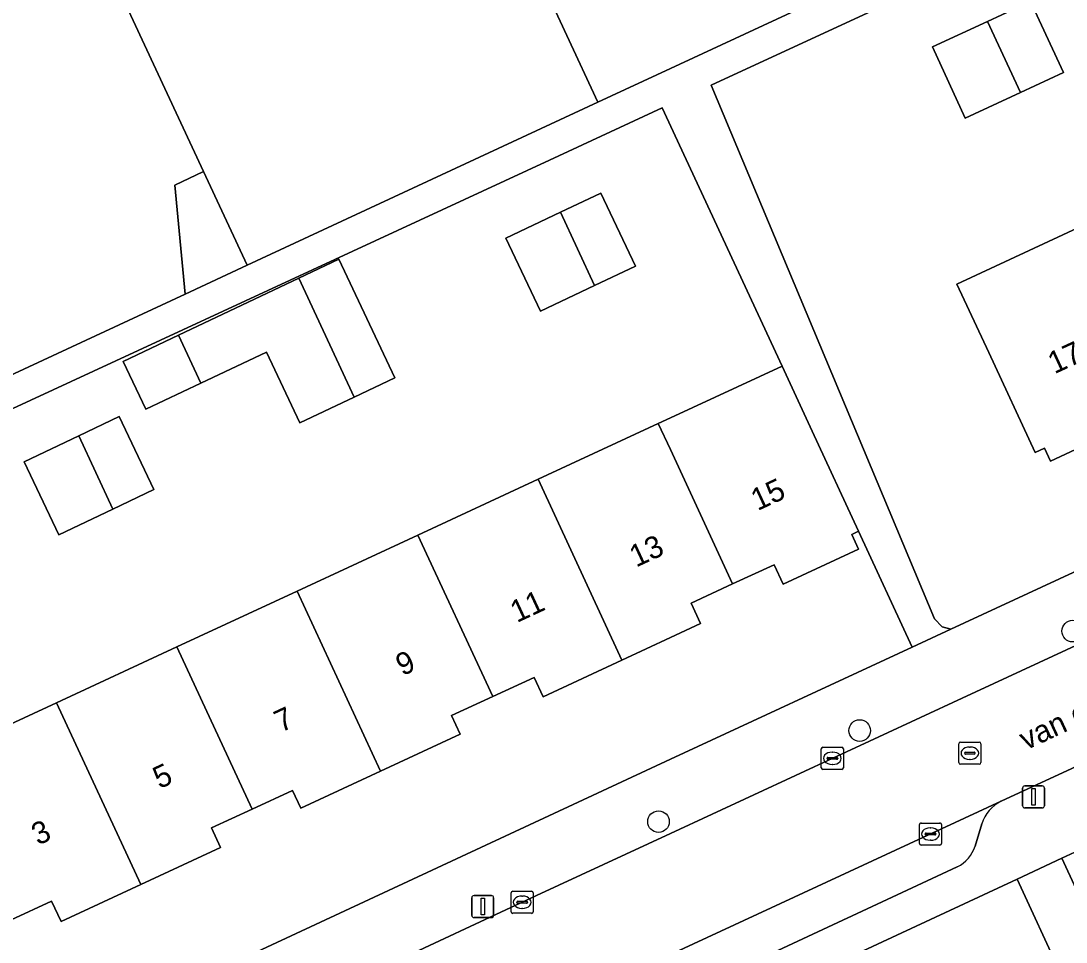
# Model space of a CAD drawing. Extents: x 160030 to 160839, y 385325 to 386450.
# Drawn here: x 160470.59 to 160517.92, y 386155.07 to 386196.78 of the extents above; entities that cross this region are included whole.
import ezdxf

# ---------------------------------------------------------------- set-up
doc = ezdxf.new("R2010")
doc.units = 0
for name, color, linetype in [('IMGEO_Boom', 7, 'Continuous'), ('IMGEO_Erf', 7, 'Continuous'), ('IMGEO_Groenvoorziening', 7, 'Continuous'), ('IMGEO_Kolk', 7, 'Continuous'), ('IMGEO_Lichtmast', 7, 'Continuous'), ('IMGEO_Openbare_ruimte_label', 7, 'Continuous'), ('IMGEO_Pand', 7, 'Continuous'), ('IMGEO_Pand_nummerreeks', 7, 'Continuous'), ('IMGEO_Parkeervlak_open', 7, 'Continuous'), ('IMGEO_Rijbaan_lokaal_open', 7, 'Continuous'), ('IMGEO_Rioolput', 7, 'Continuous'), ('IMGEO_Voetpad_open', 7, 'Continuous')]:
    doc.layers.add(name, color=color, linetype=linetype)

msp = doc.modelspace()

# ---------------------------------------------------------------- linework, layer by layer
at = {"layer": 'IMGEO_Boom'}
for centre in [(160518.216, 386169.153), (160508.571, 386164.65), (160499.461, 386160.528)]:
    msp.add_circle(centre, 0.489, dxfattribs=at)
at = {"layer": 'IMGEO_Erf'}
for points in [[(160524.281, 386204.228), (160501.845, 386193.863), (160511.961, 386169.714), (160512.308, 386169.351), (160512.693, 386169.234), (160584.098, 386202.311)], [(160514.413, 386181.771), (160512.977, 386184.862), (160518.652, 386187.497), (160524.123, 386190.038), (160522.391, 386193.766), (160523.835, 386194.437), (160525.567, 386190.709), (160529.543, 386192.555), (160534.97, 386195.076), (160540.396, 386197.596)], [(160520.579, 386178.408), (160517.213, 386176.844), (160516.94, 386177.432), (160516.519, 386177.236), (160514.413, 386181.771)], [(160466.958, 386147.984), (160500, 386163.354), (160510.951, 386168.427), (160508.522, 386173.671), (160508.215, 386173.529), (160508.524, 386172.862), (160505.103, 386171.276), (160504.695, 386172.156), (160502.818, 386171.286), (160500.941, 386170.416), (160501.369, 386169.494), (160500, 386168.86), (160497.8, 386167.839), (160494.23, 386166.183), (160493.823, 386167.06), (160491.952, 386166.192), (160490.082, 386165.325), (160490.473, 386164.483), (160486.869, 386162.811), (160483.261, 386161.138), (160482.888, 386161.943), (160481.052, 386161.091), (160479.217, 386160.24), (160479.626, 386159.358), (160476.012, 386157.682), (160472.401, 386156.007), (160471.971, 386156.935), (160470.14, 386156.085)], [(160517.676, 386153.645), (160515.697, 386157.924), (160500, 386150.617)]]:
    msp.add_lwpolyline(points, dxfattribs=at)
for points in [[(160478.857, 386189.953), (160474.54, 386199.24), (160472.432, 386203.774), (160468.862, 386202.115), (160468.693, 386202.479), (160464.158, 386200.376), (160446.445, 386192.16), (160455.003, 386173.711), (160456.845, 386174.567), (160472.886, 386182.024), (160478.023, 386184.412), (160477.552, 386189.346)], [(160515.85, 386193.535), (160513.35, 386192.38), (160511.863, 386195.596), (160514.358, 386196.749), (160516.314, 386197.653), (160517.8, 386194.437)], [(160494.006, 386176.024), (160499.452, 386178.55), (160500, 386178.804), (160505.054, 386181.148), (160499.632, 386192.839), (160494.53, 386190.478), (160463.124, 386175.962), (160464.144, 386173.81), (160465.711, 386170.504), (160463.853, 386169.623), (160461.409, 386168.464), (160459.842, 386171.769), (160462.312, 386172.941), (160461.309, 386175.101), (160455.597, 386172.464), (160456.509, 386170.497), (160461.038, 386160.733), (160466.751, 386163.383), (160472.192, 386165.906), (160477.645, 386168.436), (160483.091, 386170.961), (160488.566, 386173.501)], [(160492.543, 386186.936), (160495.021, 386188.112), (160496.845, 386188.977), (160498.412, 386185.671), (160496.559, 386184.792), (160494.11, 386183.631)], [(160476.238, 386179.196), (160475.215, 386181.354), (160477.722, 386182.543), (160483.179, 386185.129), (160484.984, 386185.985), (160487.526, 386180.622), (160485.674, 386179.744), (160483.224, 386178.582), (160481.704, 386181.787), (160478.727, 386180.376)], [(160476.605, 386175.557), (160474.75, 386174.677), (160472.303, 386173.517), (160470.736, 386176.822), (160473.211, 386177.996), (160475.038, 386178.863)]]:
    msp.add_lwpolyline(points, close=True, dxfattribs=at)
at = {"layer": 'IMGEO_Groenvoorziening'}
msp.add_lwpolyline([(160519.098, 386159.507), (160517.722, 386158.867), (160527.409, 386137.957), (160529.767, 386139.039), (160526.387, 386145.459), (160522.674, 386150.233), (160519.16, 386157.726)], close=True, dxfattribs=at)
at = {"layer": 'IMGEO_Kolk'}
for p, q in [((160506.833, 386162.968), (160506.833, 386163.82)), ((160506.908, 386163.894), (160507.76, 386163.894)), ((160507.321, 386163.674), (160507.346, 386163.674)), ((160507.834, 386163.82), (160507.834, 386162.968)), ((160507.092, 386163.388), (160507.092, 386163.4)), ((160507.53, 386163.351), (160507.132, 386163.351)), ((160507.135, 386163.437), (160507.533, 386163.437)), ((160507.344, 386163.114), (160507.319, 386163.114)), ((160507.576, 386163.4), (160507.576, 386163.388)), ((160507.76, 386162.894), (160506.908, 386162.894)), ((160511.277, 386159.54), (160511.277, 386160.392)), ((160511.352, 386160.466), (160512.204, 386160.466)), ((160512.278, 386160.392), (160512.278, 386159.54)), ((160511.536, 386159.96), (160511.536, 386159.972)), ((160511.974, 386159.923), (160511.576, 386159.923)), ((160511.579, 386160.009), (160511.977, 386160.009)), ((160511.765, 386160.246), (160511.79, 386160.246)), ((160512.02, 386159.972), (160512.02, 386159.96)), ((160512.204, 386159.466), (160511.352, 386159.466)), ((160511.788, 386159.686), (160511.763, 386159.686)), ((160492.786, 386156.451), (160492.786, 386157.303)), ((160492.861, 386157.377), (160493.713, 386157.377)), ((160493.274, 386157.157), (160493.299, 386157.157)), ((160493.787, 386157.303), (160493.787, 386156.451)), ((160493.045, 386156.871), (160493.045, 386156.883)), ((160493.483, 386156.834), (160493.085, 386156.834)), ((160493.088, 386156.92), (160493.486, 386156.92)), ((160493.297, 386156.597), (160493.272, 386156.597)), ((160493.529, 386156.883), (160493.529, 386156.871)), ((160493.713, 386156.377), (160492.861, 386156.377))]:
    msp.add_line(p, q, dxfattribs=at)
for points in [[(160506.833, 386162.968), (160506.833, 386163.82)], [(160506.908, 386163.894), (160507.76, 386163.894)], [(160507.834, 386163.82), (160507.834, 386162.968)], [(160507.76, 386162.894), (160506.908, 386162.894)], [(160511.277, 386159.54), (160511.277, 386160.392)], [(160511.352, 386160.466), (160512.204, 386160.466)], [(160512.278, 386160.392), (160512.278, 386159.54)], [(160512.204, 386159.466), (160511.352, 386159.466)], [(160492.786, 386156.451), (160492.786, 386157.303)], [(160492.861, 386157.377), (160493.713, 386157.377)], [(160493.787, 386157.303), (160493.787, 386156.451)], [(160493.713, 386156.377), (160492.861, 386156.377)]]:
    msp.add_lwpolyline(points, dxfattribs=at)
for centre, radius, start, end in [((160506.91, 386163.818), 0.0765, 91.552, 178.448), ((160506.91, 386163.818), 0.0765, 91.552, 178.448), ((160507.758, 386163.818), 0.0765, 1.552, 88.448), ((160507.758, 386163.818), 0.0765, 1.552, 88.448), ((160507.132, 386163.397), 0.0403, 85.8775, 175.7526), ((160507.129, 386163.387), 0.0366, 178.938, 274.7102), ((160507.533, 386163.394), 0.043, 264.8664, 352.4533), ((160507.537, 386163.399), 0.0386, 1.7309, 96.639), ((160506.91, 386162.97), 0.0765, 181.552, 268.448), ((160506.91, 386162.97), 0.0765, 181.552, 268.448), ((160507.758, 386162.97), 0.0765, 271.552, 358.448), ((160507.758, 386162.97), 0.0765, 271.552, 358.448), ((160511.354, 386160.39), 0.0765, 91.552, 178.448), ((160511.354, 386160.39), 0.0765, 91.552, 178.448), ((160512.202, 386160.39), 0.0765, 1.552, 88.448), ((160512.202, 386160.39), 0.0765, 1.552, 88.448), ((160511.576, 386159.969), 0.0403, 85.8775, 175.7526), ((160511.573, 386159.959), 0.0366, 178.938, 274.7102), ((160511.977, 386159.966), 0.043, 264.8664, 352.4533), ((160511.981, 386159.971), 0.0386, 1.7309, 96.639), ((160511.354, 386159.542), 0.0765, 181.552, 268.448), ((160511.354, 386159.542), 0.0765, 181.552, 268.448), ((160512.202, 386159.542), 0.0765, 271.552, 358.448), ((160512.202, 386159.542), 0.0765, 271.552, 358.448), ((160492.863, 386157.301), 0.0765, 91.552, 178.448), ((160492.863, 386157.301), 0.0765, 91.552, 178.448), ((160493.711, 386157.301), 0.0765, 1.552, 88.448), ((160493.711, 386157.301), 0.0765, 1.552, 88.448), ((160493.085, 386156.88), 0.0403, 85.8775, 175.7526), ((160493.082, 386156.87), 0.0366, 178.938, 274.7102), ((160493.486, 386156.877), 0.043, 264.8664, 352.4533), ((160493.49, 386156.882), 0.0386, 1.7309, 96.639), ((160492.863, 386156.453), 0.0765, 181.552, 268.448), ((160492.863, 386156.453), 0.0765, 181.552, 268.448), ((160493.711, 386156.453), 0.0765, 271.552, 358.448), ((160493.711, 386156.453), 0.0765, 271.552, 358.448)]:
    msp.add_arc(centre, radius, start, end, dxfattribs=at)
for centre, major_axis, ratio, start_param, end_param in [((160507.32, 386163.394), (-0.387, 0.002), 0.722429, 4.712389, 7.853982), ((160507.345, 386163.394), (-0.39, 0.002), 0.717154, 1.570796, 4.712389), ((160511.764, 386159.966), (-0.387, 0.002), 0.722429, 4.712389, 7.853982), ((160511.789, 386159.966), (-0.39, 0.002), 0.717154, 1.570796, 4.712389), ((160493.273, 386156.877), (-0.387, 0.002), 0.722429, 4.712389, 7.853982), ((160493.298, 386156.877), (-0.39, 0.002), 0.717154, 1.570796, 4.712389)]:
    msp.add_ellipse(centre, major_axis=major_axis, ratio=ratio, start_param=start_param, end_param=end_param, dxfattribs=at)
at = {"layer": 'IMGEO_Lichtmast'}
for p, q in [((160516.047, 386162.148), (160516.837, 386162.148)), ((160516.837, 386162.148), (160516.047, 386162.148)), ((160515.947, 386161.248), (160515.947, 386162.048)), ((160515.947, 386162.048), (160515.947, 386161.248)), ((160516.937, 386162.048), (160516.937, 386161.248)), ((160516.937, 386161.248), (160516.937, 386162.048)), ((160516.837, 386161.148), (160516.047, 386161.148)), ((160516.047, 386161.148), (160516.837, 386161.148)), ((160491.005, 386156.283), (160491.005, 386157.083)), ((160491.005, 386157.083), (160491.005, 386156.283)), ((160491.105, 386157.183), (160491.895, 386157.183)), ((160491.895, 386157.183), (160491.105, 386157.183)), ((160491.995, 386157.083), (160491.995, 386156.283)), ((160491.995, 386156.283), (160491.995, 386157.083)), ((160491.895, 386156.183), (160491.105, 386156.183)), ((160491.105, 386156.183), (160491.895, 386156.183))]:
    msp.add_line(p, q, dxfattribs=at)
for points in [[(160516.367, 386162.023), (160516.517, 386162.023), (160516.517, 386161.273), (160516.367, 386161.273), (160516.367, 386162.023)], [(160491.425, 386157.058), (160491.575, 386157.058), (160491.575, 386156.308), (160491.425, 386156.308), (160491.425, 386157.058)]]:
    msp.add_lwpolyline(points, dxfattribs=at)
for centre, start, end in [((160516.047, 386162.048), 90, 180), ((160516.047, 386162.048), 90, 180), ((160516.837, 386162.048), 0, 90), ((160516.837, 386162.048), 360, 90), ((160516.047, 386161.248), 180, 270), ((160516.047, 386161.248), 180, 270), ((160516.837, 386161.248), 270, 0), ((160516.837, 386161.248), 270, 0), ((160491.105, 386157.083), 90, 180), ((160491.105, 386157.083), 90, 180), ((160491.895, 386157.083), 0, 90), ((160491.895, 386157.083), 360, 90), ((160491.105, 386156.283), 180, 270), ((160491.105, 386156.283), 180, 270), ((160491.895, 386156.283), 270, 0), ((160491.895, 386156.283), 270, 0)]:
    msp.add_arc(centre, 0.1, start, end, dxfattribs=at)
at = {"layer": 'IMGEO_Pand'}
for points in [[(160504.481, 386218.347), (160500, 386216.264), (160491.953, 386212.523), (160489.149, 386211.219), (160488.998, 386211.545), (160488.489, 386211.309), (160488.284, 386211.213), (160496.709, 386193.098), (160500, 386194.628), (160512.788, 386200.573)], [(160488.284, 386211.213), (160487.571, 386210.882), (160487.748, 386210.501), (160475.39, 386204.756), (160472.998, 386203.644), (160472.848, 386203.967), (160472.432, 386203.774), (160474.54, 386199.24), (160478.857, 386189.953), (160480.827, 386185.715), (160496.709, 386193.098)], [(160514.358, 386196.749), (160515.85, 386193.535), (160517.8, 386194.437), (160516.314, 386197.653)], [(160514.358, 386196.749), (160511.863, 386195.596), (160513.35, 386192.38), (160515.85, 386193.535)], [(160478.857, 386189.953), (160477.552, 386189.346), (160478.023, 386184.412), (160480.827, 386185.715)], [(160495.021, 386188.112), (160496.559, 386184.792), (160498.412, 386185.671), (160496.845, 386188.977)], [(160496.559, 386184.792), (160495.021, 386188.112), (160492.543, 386186.936), (160494.11, 386183.631)], [(160518.652, 386187.497), (160512.977, 386184.862), (160514.413, 386181.771), (160516.519, 386177.236), (160516.94, 386177.432), (160517.213, 386176.844), (160520.579, 386178.408), (160520.17, 386179.29), (160522.055, 386180.165)], [(160483.179, 386185.129), (160485.674, 386179.744), (160487.526, 386180.622), (160484.984, 386185.985)], [(160483.179, 386185.129), (160477.722, 386182.543), (160478.727, 386180.376), (160481.704, 386181.787), (160483.224, 386178.582), (160485.674, 386179.744)], [(160478.727, 386180.376), (160477.722, 386182.543), (160475.215, 386181.354), (160476.238, 386179.196)], [(160500, 386177.367), (160502.818, 386171.286), (160504.695, 386172.156), (160505.103, 386171.276), (160508.524, 386172.862), (160508.215, 386173.529), (160508.522, 386173.671), (160506.418, 386178.207), (160505.054, 386181.148), (160500, 386178.804), (160499.452, 386178.55)], [(160476.605, 386175.557), (160475.038, 386178.863), (160473.211, 386177.996), (160474.75, 386174.677)], [(160499.452, 386178.55), (160494.006, 386176.024), (160497.8, 386167.839), (160500, 386168.86), (160501.369, 386169.494), (160500.941, 386170.416), (160502.818, 386171.286), (160500, 386177.367)], [(160470.736, 386176.822), (160472.303, 386173.517), (160474.75, 386174.677), (160473.211, 386177.996)], [(160494.006, 386176.024), (160488.566, 386173.501), (160491.952, 386166.192), (160493.823, 386167.06), (160494.23, 386166.183), (160497.8, 386167.839)], [(160486.869, 386162.811), (160490.473, 386164.483), (160490.082, 386165.325), (160491.952, 386166.192), (160488.566, 386173.501), (160483.091, 386170.961)], [(160483.091, 386170.961), (160477.645, 386168.436), (160481.052, 386161.091), (160482.888, 386161.943), (160483.261, 386161.138), (160486.869, 386162.811)], [(160476.012, 386157.682), (160479.626, 386159.358), (160479.217, 386160.24), (160481.052, 386161.091), (160477.645, 386168.436), (160472.192, 386165.906)], [(160472.192, 386165.906), (160466.751, 386163.383), (160470.14, 386156.085), (160471.971, 386156.935), (160472.401, 386156.007), (160476.012, 386157.682)]]:
    msp.add_lwpolyline(points, close=True, dxfattribs=at)
at = {"layer": 'IMGEO_Parkeervlak_open'}
for points in [[(160514.984, 386161.455), (160503.949, 386156.335), (160500, 386154.507), (160482.402, 386146.356), (160456.466, 386134.298), (160449.091, 386130.835), (160448.936, 386130.762)], [(160513.796, 386159.42), (160514.096, 386160.428)], [(160452.239, 386130.163), (160512.99, 386158.487)]]:
    msp.add_lwpolyline(points, dxfattribs=at)
for centre, radius, start, end in [((160515.78, 386159.87), 1.774, 116.6495, 161.6536), ((160512.362, 386159.844), 1.495, 294.8315, 343.5223)]:
    msp.add_arc(centre, radius, start, end, dxfattribs=at)
at = {"layer": 'IMGEO_Rijbaan_lokaal_open'}
msp.add_lwpolyline([(160584.496, 386199.23), (160578.3, 386196.35), (160560.025, 386187.912), (160537.655, 386177.434), (160513.219, 386166.121), (160500, 386159.992), (160493.941, 386157.182), (160472.422, 386147.141), (160446.399, 386135.166), (160443.987, 386134.037), (160446.018, 386129.468), (160446.949, 386129.9), (160448.344, 386130.483), (160448.936, 386130.762), (160449.091, 386130.835), (160456.466, 386134.298), (160482.402, 386146.356), (160500, 386154.507), (160503.949, 386156.335), (160514.984, 386161.455), (160521.373, 386164.418), (160532.299, 386169.487)], dxfattribs=at)
at = {"layer": 'IMGEO_Rioolput'}
for p, q in [((160513.061, 386163.2), (160513.061, 386164.052)), ((160513.136, 386164.126), (160513.988, 386164.126)), ((160514.062, 386164.052), (160514.062, 386163.2)), ((160513.32, 386163.62), (160513.32, 386163.632)), ((160513.758, 386163.583), (160513.36, 386163.583)), ((160513.363, 386163.669), (160513.761, 386163.669)), ((160513.549, 386163.906), (160513.574, 386163.906)), ((160513.804, 386163.632), (160513.804, 386163.62)), ((160513.988, 386163.126), (160513.136, 386163.126)), ((160513.572, 386163.346), (160513.547, 386163.346))]:
    msp.add_line(p, q, dxfattribs=at)
for points in [[(160513.061, 386163.2), (160513.061, 386164.052)], [(160513.136, 386164.126), (160513.988, 386164.126)], [(160514.062, 386164.052), (160514.062, 386163.2)], [(160513.988, 386163.126), (160513.136, 386163.126)]]:
    msp.add_lwpolyline(points, dxfattribs=at)
for centre, radius, start, end in [((160513.138, 386164.05), 0.0765, 91.552, 178.448), ((160513.138, 386164.05), 0.0765, 91.552, 178.448), ((160513.986, 386164.05), 0.0765, 1.552, 88.448), ((160513.986, 386164.05), 0.0765, 1.552, 88.448), ((160513.36, 386163.629), 0.0403, 85.8775, 175.7526), ((160513.357, 386163.619), 0.0366, 178.938, 274.7102), ((160513.761, 386163.626), 0.043, 264.8664, 352.4533), ((160513.765, 386163.631), 0.0386, 1.7309, 96.639), ((160513.138, 386163.202), 0.0765, 181.552, 268.448), ((160513.138, 386163.202), 0.0765, 181.552, 268.448), ((160513.986, 386163.202), 0.0765, 271.552, 358.448), ((160513.986, 386163.202), 0.0765, 271.552, 358.448)]:
    msp.add_arc(centre, radius, start, end, dxfattribs=at)
for centre, major_axis, ratio, start_param, end_param in [((160513.548, 386163.626), (-0.387, 0.002), 0.722429, 4.712389, 7.853982), ((160513.573, 386163.626), (-0.39, 0.002), 0.717154, 1.570796, 4.712389)]:
    msp.add_ellipse(centre, major_axis=major_axis, ratio=ratio, start_param=start_param, end_param=end_param, dxfattribs=at)
at = {"layer": 'IMGEO_Voetpad_open'}
for points in [[(160463.124, 386175.962), (160494.53, 386190.478), (160499.632, 386192.839), (160505.054, 386181.148), (160506.418, 386178.207), (160508.522, 386173.671), (160510.951, 386168.427), (160512.693, 386169.234), (160512.308, 386169.351), (160511.961, 386169.714), (160501.845, 386193.863), (160524.281, 386204.228)], [(160584.098, 386202.311), (160512.693, 386169.234), (160510.951, 386168.427), (160500, 386163.354), (160466.958, 386147.984), (160465.524, 386147.317), (160444.659, 386137.611)], [(160512.788, 386200.573), (160500, 386194.628), (160496.709, 386193.098), (160480.827, 386185.715), (160478.023, 386184.412), (160472.886, 386182.024), (160456.845, 386174.567)], [(160493.941, 386157.182), (160500, 386159.992), (160513.219, 386166.121), (160537.655, 386177.434), (160560.025, 386187.912), (160578.3, 386196.35), (160584.496, 386199.23)], [(160500, 386150.617), (160515.697, 386157.924), (160517.722, 386158.867), (160519.098, 386159.507), (160522.401, 386161.045), (160577.093, 386186.506), (160581.626, 386188.616), (160584.534, 386189.97)], [(160521.373, 386164.418), (160514.984, 386161.455)], [(160514.096, 386160.428), (160513.796, 386159.42)], [(160512.99, 386158.487), (160452.239, 386130.163)], [(160442.63, 386137.526), (160443.987, 386134.037), (160446.399, 386135.166), (160472.422, 386147.141), (160493.941, 386157.182)]]:
    msp.add_lwpolyline(points, dxfattribs=at)
msp.add_lwpolyline([(160528.047, 386136.581), (160529.649, 386137.316), (160532.738, 386138.733), (160532.1, 386140.109), (160529.767, 386139.039), (160527.409, 386137.957), (160517.722, 386158.867), (160515.697, 386157.924), (160517.676, 386153.645), (160519.793, 386149.116), (160521.201, 386146.102), (160525.431, 386137.05), (160526.107, 386135.691), (160526.158, 386135.578), (160530.278, 386126.426), (160531.697, 386123.338), (160533.785, 386118.794), (160536.242, 386113.478), (160538.304, 386114.44)], close=True, dxfattribs=at)
for centre, radius, start, end in [((160515.78, 386159.87), 1.774, 116.6495, 161.6536), ((160512.362, 386159.844), 1.495, 294.8315, 343.5223)]:
    msp.add_arc(centre, radius, start, end, dxfattribs=at)

# ---------------------------------------------------------------- texts
at = {"layer": 'IMGEO_Openbare_ruimte_label'}
msp.add_text('van der Hartstraat', height=1, rotation=25.0273, dxfattribs=at).set_placement((160516.099, 386163.746))
at = {"layer": 'IMGEO_Pand_nummerreeks'}
for s, rotation, p in [('17', 24.8641, (160517.391, 386180.776)), ('15', 24.9297, (160503.944, 386174.581)), ('13', 24.9297, (160498.444, 386172.024)), ('11', 24.9297, (160493.047, 386169.516)), ('9', 24.9297, (160487.861, 386167.105)), ('7', 24.9297, (160482.361, 386164.549)), ('5', 24.9297, (160476.862, 386161.993)), ('3', 24.9297, (160471.362, 386159.436))]:
    msp.add_text(s, height=1, rotation=rotation, dxfattribs=at).set_placement(p)

doc.saveas('drawing.dxf')
